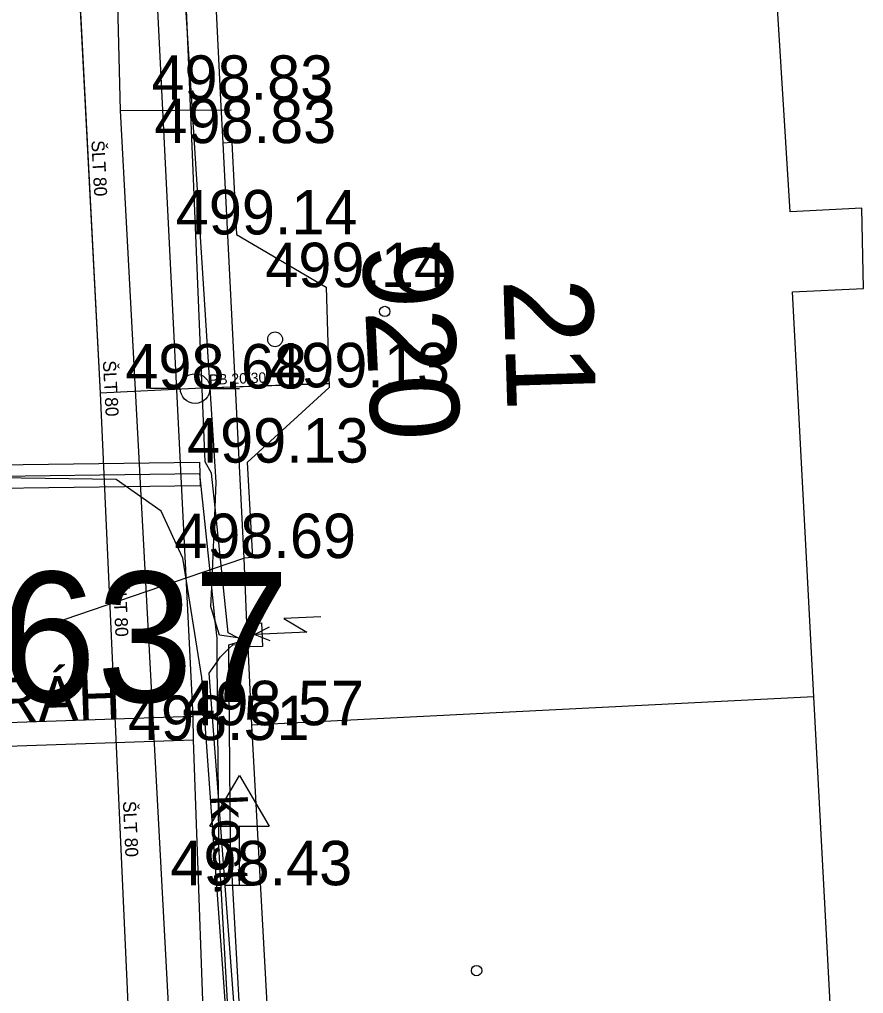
# Model space of a CAD drawing. Extents: x -669642 to -669119, y -1131006 to -1130466.
# Drawn here: x -669567.99 to -669553.75, y -1130583.18 to -1130566.74 of the extents above; entities that cross this region are included whole.
import ezdxf

# ---------------------------------------------------------------- set-up
doc = ezdxf.new("R2010")
doc.units = 0
for name, color, linetype in [('G_Bod_tecka', 7, 'Continuous'), ('G_Bod_vyska', 7, 'Continuous'), ('G_Budovy-znacky', 7, 'Continuous'), ('G_Budovy_Objekty', 7, 'Continuous'), ('G_Cesty_Schody', 7, 'Continuous'), ('G_Cisla_orientacni', 7, 'Continuous'), ('G_Cisla_popisna', 7, 'Continuous'), ('G_Objekty_dopravni', 7, 'Continuous'), ('G_Plochy_zpevnene', 7, 'Continuous'), ('G_Popisy_povrchu', 7, 'Continuous'), ('G_Poznamky_odkaz', 7, 'Continuous'), ('G_Site-Rozvadece', 7, 'Continuous'), ('G_Site-vodovod', 7, 'Continuous'), ('G_Z_CHRANICKA-TEPLOVOD_kotovane', 7, 'Continuous'), ('G_Z_ELsilove_podz_kotovane', 7, 'Continuous'), ('G_Z_ELsilove_zrusene', 7, 'Continuous'), ('G_Z_PLYNY_podz_geodeticky', 7, 'Continuous'), ('G_Z_PLYNY_podz_priblizne', 7, 'Continuous'), ('G_Z_SPOJE_nadz_kotovane', 7, 'Continuous'), ('G_Z_VODA_podz_kotovane', 7, 'Continuous'), ('Vrstva 25', 7, 'Continuous'), ('Vrstva 26', 7, 'Continuous'), ('Vrstva 4', 7, 'Continuous'), ('Vrstva 6', 7, 'Continuous')]:
    doc.layers.add(name, color=color, linetype=linetype)

msp = doc.modelspace()

# ---------------------------------------------------------------- linework, layer by layer
at = {"layer": 'G_Bod_tecka'}
for p, q in [((-669564.6, -1130568.1), (-669564.6, -1130568.1)), ((-669564.56, -1130568.83), (-669564.56, -1130568.83)), ((-669564.33, -1130570.37), (-669564.33, -1130570.37)), ((-669562.82, -1130571.26), (-669562.82, -1130571.26)), ((-669565.03, -1130572.97), (-669565.03, -1130572.97)), ((-669562.77, -1130572.95), (-669562.77, -1130572.95)), ((-669564.15, -1130574.22), (-669564.15, -1130574.22)), ((-669564.21, -1130575.83), (-669564.21, -1130575.83)), ((-669564.08, -1130578.65), (-669564.08, -1130578.65)), ((-669565.06, -1130578.9), (-669565.06, -1130578.9)), ((-669564.28, -1130581.35), (-669564.28, -1130581.35))]:
    msp.add_line(p, q, dxfattribs=at)
at = {"layer": 'G_Budovy-znacky'}
for centre, radius in [((-669561.83, -1130571.67), 0.0875), ((-669563.68, -1130572.14), 0.125), ((-669560.28, -1130582.79), 0.0875)]:
    msp.add_circle(centre, radius, dxfattribs=at)
at = {"layer": 'G_Budovy_Objekty'}
for p, q in [((-669554.99, -1130569.99), (-669555.3, -1130564.97)), ((-669564.72, -1130565.61), (-669564.6, -1130568.1)), ((-669564.6, -1130568.1), (-669564.56, -1130568.83)), ((-669564.41, -1130568.82), (-669564.56, -1130568.83)), ((-669564.56, -1130568.83), (-669564.21, -1130575.83)), ((-669564.41, -1130568.82), (-669564.33, -1130570.37)), ((-669553.78, -1130569.93), (-669554.99, -1130569.99)), ((-669553.75, -1130571.28), (-669553.78, -1130569.93)), ((-669564.33, -1130570.37), (-669562.82, -1130571.26)), ((-669562.82, -1130571.26), (-669562.77, -1130572.95)), ((-669554.95, -1130571.34), (-669553.75, -1130571.28)), ((-669554.59, -1130578.17), (-669554.95, -1130571.34)), ((-669562.77, -1130572.95), (-669564.15, -1130574.22)), ((-669564.15, -1130574.22), (-669564.06, -1130575.82)), ((-669564.06, -1130575.82), (-669564.21, -1130575.83)), ((-669564.21, -1130575.83), (-669564.16, -1130576.93)), ((-669564.16, -1130576.93), (-669564.14, -1130577.33)), ((-669564.14, -1130577.33), (-669564.08, -1130578.65)), ((-669554.59, -1130578.17), (-669564.08, -1130578.65)), ((-669554.22, -1130585.07), (-669554.59, -1130578.17)), ((-669564.08, -1130578.65), (-669563.77, -1130584.28))]:
    msp.add_line(p, q, dxfattribs=at)
at = {"layer": 'G_Cesty_Schody'}
for p, q in [((-669565.07, -1130578.5), (-669570.26, -1130578.68)), ((-669565.06, -1130578.9), (-669570.25, -1130579.08))]:
    msp.add_line(p, q, dxfattribs=at)
at = {"layer": 'G_Objekty_dopravni'}
for p, q in [((-669564.78, -1130580.35), (-669564.28, -1130579.5)), ((-669564.28, -1130579.5), (-669563.78, -1130580.35)), ((-669564.78, -1130580.35), (-669563.78, -1130580.35)), ((-669564.28, -1130581.35), (-669564.28, -1130580.35)), ((-669564.53, -1130581.35), (-669564.03, -1130581.35))]:
    msp.add_line(p, q, dxfattribs=at)
at = {"layer": 'G_Plochy_zpevnene'}
msp.add_lwpolyline([(-669566.2, -1130555.9), (-669565.07, -1130578.5), (-669565.06, -1130578.9), (-669564.6, -1130591.77)], dxfattribs=at)
at = {"layer": 'G_Site-Rozvadece'}
for p, q in [((-669564.16, -1130576.93), (-669563.91, -1130576.92)), ((-669563.91, -1130576.92), (-669563.89, -1130577.32)), ((-669562.906, -1130576.819), (-669563.532, -1130576.847)), ((-669563.532, -1130576.847), (-669563.146, -1130577.08)), ((-669563.78, -1130576.998), (-669564.02, -1130577.119)), ((-669563.146, -1130577.08), (-669564.02, -1130577.119)), ((-669564.02, -1130577.119), (-669563.77, -1130577.218)), ((-669563.89, -1130577.32), (-669564.14, -1130577.33))]:
    msp.add_line(p, q, dxfattribs=at)
at = {"layer": 'G_Site-vodovod'}
for p, q in [((-669565.28, -1130572.97), (-669565.78, -1130572.97)), ((-669564.78, -1130572.97), (-669564.28, -1130572.97))]:
    msp.add_line(p, q, dxfattribs=at)
msp.add_circle((-669565.03, -1130572.97), 0.25, dxfattribs=at)
at = {"layer": 'G_Z_CHRANICKA-TEPLOVOD_kotovane'}
msp.add_lwpolyline([(-669564.947, -1130574.611), (-669570.907, -1130574.69), (-669570.913, -1130574.29), (-669564.953, -1130574.211)], close=True, dxfattribs=at)
at = {"layer": 'G_Z_ELsilove_podz_kotovane'}
for points in [[(-669562.325, -1130591.641), (-669562.248, -1130591.918), (-669562.428, -1130591.971), (-669562.433, -1130591.972), (-669562.564, -1130591.96), (-669562.768, -1130591.942), (-669563.227, -1130591.901), (-669563.832, -1130591.791), (-669563.941, -1130591.566), (-669564.1, -1130586.646), (-669564.43, -1130580.677), (-669564.458, -1130577.356), (-669564.459, -1130577.292), (-669564.22, -1130577.22), (-669564.311, -1130577.173), (-669564.469, -1130577.09), (-669564.69, -1130574.978), (-669564.751, -1130574.4), (-669564.858, -1130574.204), (-669565.05, -1130569.57), (-669565.16, -1130566.978), (-669565.309, -1130563.455)], [(-669562.12, -1130591.63), (-669562.013, -1130592.019), (-669562.319, -1130592.182), (-669562.463, -1130592.169), (-669562.618, -1130592.155), (-669563.141, -1130592.109), (-669563.253, -1130592.099), (-669563.85, -1130591.99), (-669563.968, -1130591.969), (-669564.139, -1130591.614), (-669564.3, -1130586.654), (-669564.34, -1130585.931), (-669564.356, -1130585.639), (-669564.63, -1130580.683), (-669564.637, -1130579.853), (-669564.657, -1130577.578), (-669564.66, -1130577.18), (-669564.69, -1130576.892), (-669564.749, -1130576.329), (-669564.95, -1130574.411), (-669569.169, -1130574.467)]]:
    msp.add_lwpolyline(points, dxfattribs=at)
at = {"layer": 'G_Z_ELsilove_zrusene'}
for points in [[(-669564.191, -1130585.803), (-669564.637, -1130579.853), (-669564.793, -1130577.774), (-669564.657, -1130577.578), (-669564.604, -1130577.502), (-669564.458, -1130577.356), (-669564.388, -1130577.286), (-669564.14, -1130577.323), (-669564.148, -1130577.165), (-669564.238, -1130577.183), (-669564.311, -1130577.173), (-669564.619, -1130577.129), (-669564.69, -1130576.892), (-669564.763, -1130576.649), (-669564.749, -1130576.329), (-669564.69, -1130574.978), (-669564.672, -1130574.552), (-669565.16, -1130566.978), (-669565.244, -1130565.667)], [(-669564.191, -1130585.803), (-669564.637, -1130579.853), (-669564.793, -1130577.774), (-669564.657, -1130577.578), (-669564.604, -1130577.502), (-669564.458, -1130577.356), (-669564.388, -1130577.286), (-669564.14, -1130577.323), (-669564.148, -1130577.165), (-669564.238, -1130577.183), (-669564.311, -1130577.173), (-669564.619, -1130577.129), (-669564.69, -1130576.892), (-669564.763, -1130576.649), (-669564.749, -1130576.329), (-669564.69, -1130574.978), (-669564.672, -1130574.552), (-669565.16, -1130566.978), (-669565.244, -1130565.667)], [(-669562.37, -1130591.641), (-669562.428, -1130591.971), (-669562.463, -1130592.169), (-669562.502, -1130592.389), (-669562.861, -1130592.765), (-669563.558, -1130592.634), (-669563.827, -1130592.212), (-669564.15, -1130591.705), (-669564.34, -1130585.931), (-669564.344, -1130585.808), (-669564.356, -1130585.639), (-669564.914, -1130577.843), (-669565.238, -1130575.83), (-669565.605, -1130575.037), (-669566.364, -1130574.506), (-669569.169, -1130574.467), (-669570.612, -1130574.447), (-669572.662, -1130574.555), (-669584.797, -1130575.429), (-669585.708, -1130575.542)], [(-669562.37, -1130591.641), (-669562.428, -1130591.971), (-669562.463, -1130592.169), (-669562.502, -1130592.389), (-669562.861, -1130592.765), (-669563.558, -1130592.634), (-669563.827, -1130592.212), (-669564.15, -1130591.705), (-669564.34, -1130585.931), (-669564.344, -1130585.808), (-669564.356, -1130585.639), (-669564.914, -1130577.843), (-669565.238, -1130575.83), (-669565.605, -1130575.037), (-669566.364, -1130574.506), (-669569.169, -1130574.467), (-669570.612, -1130574.447), (-669572.662, -1130574.555), (-669584.797, -1130575.429), (-669585.708, -1130575.542)]]:
    msp.add_lwpolyline(points, dxfattribs=at)
at = {"layer": 'G_Z_PLYNY_podz_geodeticky'}
msp.add_lwpolyline([(-669563.33, -1130595.49), (-669564.63, -1130595.46), (-669564.66, -1130594.66), (-669565.32, -1130586.29), (-669566.29, -1130568.28), (-669566.46, -1130561.53), (-669566.92, -1130554.25), (-669567.88, -1130536.52), (-669569.46, -1130499.43), (-669569.636, -1130497.207)], dxfattribs=at)
at = {"layer": 'G_Z_PLYNY_podz_priblizne'}
msp.add_lwpolyline([(-669566.29, -1130568.28), (-669564.42, -1130568.27)], dxfattribs=at)
at = {"layer": 'G_Z_SPOJE_nadz_kotovane'}
msp.add_lwpolyline([(-669574.46, -1130579.33), (-669564.21, -1130575.83)], dxfattribs=at)
at = {"layer": 'G_Z_VODA_podz_kotovane'}
for points in [[(-669570.194, -1130497.207), (-669569.97, -1130499.65), (-669568.42, -1130531.27), (-669567.61, -1130551.43), (-669567.23, -1130561.51), (-669566.63, -1130573.05), (-669566.1, -1130584.84), (-669565.81, -1130592.55), (-669565.78, -1130595.96), (-669565.77, -1130596.18), (-669568.22, -1130611.45)], [(-669562.77, -1130572.89), (-669565.03, -1130572.97), (-669566.63, -1130573.05)]]:
    msp.add_lwpolyline(points, dxfattribs=at)
at = {"layer": 'Vrstva 25'}
msp.add_lwpolyline([(-669562.774, -1130572.887), (-669565.031, -1130572.969), (-669566.629, -1130573.049)], dxfattribs=at)
at = {"layer": 'Vrstva 26'}
msp.add_lwpolyline([(-669570.198, -1130497.207), (-669569.973, -1130499.653), (-669568.42, -1130531.27), (-669567.607, -1130551.429), (-669567.232, -1130561.509), (-669566.629, -1130573.049), (-669566.097, -1130584.842), (-669565.807, -1130592.554), (-669565.779, -1130595.963), (-669565.773, -1130596.179), (-669568.22, -1130611.45)], dxfattribs=at)
at = {"layer": 'Vrstva 6'}
msp.add_line((-669565.031, -1130572.969), (-669565.031, -1130572.969), dxfattribs=at)

# ---------------------------------------------------------------- texts
at = {"layer": 'G_Bod_vyska'}
for s, p in [('498.83', (-669565.766, -1130568.1)), ('498.83', (-669565.716, -1130568.83)), ('499.14', (-669565.356, -1130570.37)), ('499.14', (-669563.846, -1130571.26)), ('499.13', (-669563.796, -1130572.95)), ('498.68', (-669566.207, -1130572.97)), ('499.13', (-669565.166, -1130574.22)), ('498.69', (-669565.382, -1130575.83)), ('498.57', (-669565.246, -1130578.65)), ('498.51', (-669566.164, -1130578.9)), ('498.43', (-669565.446, -1130581.35))]:
    msp.add_text(s, height=0.75, dxfattribs=at).set_placement(p)
at = {"layer": 'G_Cisla_orientacni'}
msp.add_text('21', height=1.5, rotation=271.7676, dxfattribs=at).set_placement((-669559.828, -1130571.129))
at = {"layer": 'G_Cisla_popisna'}
msp.add_text('920', height=1.5, rotation=272.853, dxfattribs=at).set_placement((-669562.214, -1130570.542))
at = {"layer": 'G_Popisy_povrchu'}
msp.add_text('kost.', height=0.6, rotation=272.7798, dxfattribs=at).set_placement((-669564.775, -1130579.839))
at = {"layer": 'G_Poznamky_odkaz'}
msp.add_text('PRÁH', height=0.75, rotation=1.9863, dxfattribs=at).set_placement((-669569.059, -1130578.629))
at = {"layer": 'Vrstva 4'}
for s, height, rotation, p in [('ŠLT 80', 0.2194, 273.0253, (-669566.781, -1130568.789)), ('ŠLT 80', 0.2194, 273.0262, (-669566.587, -1130572.503)), ('PB 20/30', 0.1755, 2.3925, (-669564.791, -1130572.91)), ('ŠLT 80', 0.2194, 272.6164, (-669566.416, -1130576.217)), ('ŠLT 80', 0.2194, 272.6164, (-669566.248, -1130579.933))]:
    msp.add_text(s, height=height, rotation=rotation, dxfattribs=at).set_placement(p)
msp.add_text('1637', height=2.1939, dxfattribs=at).set_placement((-669569.957, -1130578.258))

doc.saveas('drawing.dxf')
